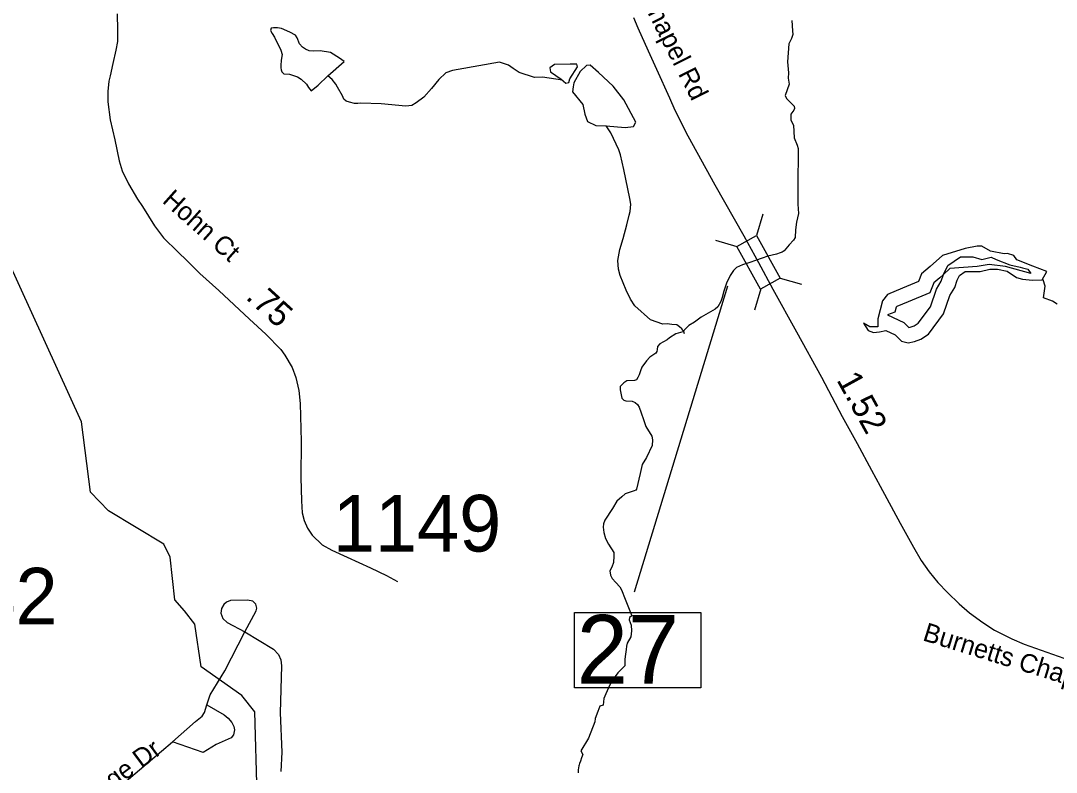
# Model space of a CAD drawing. Extents: x 1662474 to 1856135, y 779280 to 917889.
# Drawn here: x 1740276 to 1745544, y 804253 to 808077 of the extents above; entities that cross this region are included whole.
import ezdxf

# ---------------------------------------------------------------- set-up
doc = ezdxf.new("R2010")
doc.units = 0
for name, color, linetype in [('Cogo Default Point CELL', 7, 'Continuous'), ('Exist Hydrographic Creek Single Shore', 7, 'Continuous'), ('Exist Hydrographic Lake Shore', 7, 'Continuous'), ('Exist Hydrographic Misc Water Feature', 7, 'Continuous'), ('Exist Hydrographic Pond Under 1500 Sq Ft', 7, 'Continuous'), ('Exist Road Non-System Type 51', 7, 'Continuous'), ('Exist Road Non-System Type 51 Label', 7, 'Continuous'), ('Exist Road Secondary Structure Standard Bridge CELL', 7, 'Continuous'), ('Exist Road Secondary Structure Standard Bridge Number Label', 7, 'Continuous'), ('Exist Road Secondary Type 51 Attributed', 7, 'Continuous'), ('Exist Road Secondary Type 51 Label', 7, 'Continuous'), ('Old_Level_44', 7, 'Continuous'), ('Prop DGN Element Guardrail', 7, 'Continuous')]:
    doc.layers.add(name, color=color, linetype=linetype)

msp = doc.modelspace()

# ---------------------------------------------------------------- linework, layer by layer
at = {"layer": 'Exist Hydrographic Creek Single Shore'}
for points in [[(1744198.9, 808077), (1744202, 808024.5), (1744203.4, 808005.9), (1744198.1, 807986.4), (1744183.1, 807958.4), (1744176.2, 807866.8), (1744182.4, 807811.4), (1744181, 807784.3), (1744185.2, 807754.7), (1744164.8, 807696.4), (1744172.1, 807680.7), (1744211.2, 807642.6), (1744212.2, 807630.8), (1744209.1, 807621.9), (1744193.4, 807601.7), (1744194.1, 807572), (1744199.1, 807560.4), (1744206.8, 807545.5), (1744211, 807480.1), (1744225.9, 807444.4), (1744230.6, 807426.1), (1744232, 807351.8), (1744229.6, 807305.3), (1744229, 807256.8), (1744228.8, 807143.9), (1744232.5, 807095.6), (1744222.8, 807051.2), (1744217.8, 807013.5), (1744215.6, 806973.3), (1744207, 806959.9), (1744186.2, 806936.6), (1744168.8, 806916.6), (1744159.5, 806905.6), (1744149.2, 806899.3), (1744139.2, 806895.4), (1744120.4, 806888.3), (1744077.4, 806879.4), (1744048, 806868.3), (1744014.1, 806857.3), (1743985, 806847.4), (1743948, 806835.6), (1743917.5, 806820.6), (1743902.9, 806806.1), (1743885, 806780.9)], [(1743885, 806780.9), (1743866.9, 806741.3), (1743853.2, 806701.1), (1743844.2, 806668.4), (1743837.2, 806648.1), (1743821.8, 806620.8), (1743809.1, 806609), (1743737.5, 806567.8), (1743704.1, 806543.1), (1743675.2, 806525.3), (1743660.2, 806510.6), (1743645.1, 806493.6), (1743608.9, 806483.1), (1743577.1, 806462.8), (1743564, 806452.6), (1743528, 806432.6), (1743515.4, 806419.8), (1743514.4, 806403.2), (1743513, 806393.8), (1743507.8, 806385.9), (1743477.1, 806364.4), (1743460.2, 806345.5), (1743436.1, 806314), (1743428.5, 806295.9), (1743421.5, 806275.9), (1743415.6, 806261), (1743408.4, 806250.5), (1743397.9, 806246.6), (1743358.8, 806244.2), (1743344.2, 806235), (1743325.9, 806215.3), (1743325.4, 806199.3), (1743333.5, 806156.6), (1743344, 806146.6), (1743354, 806143.4), (1743386.9, 806141.6), (1743402.6, 806134.5), (1743414.6, 806123.5), (1743422.5, 806111.1), (1743431.8, 806082.2), (1743444.2, 806048.1), (1743455.6, 806012.2), (1743486.9, 805963.9), (1743489.8, 805944.2), (1743487.9, 805915.1), (1743459, 805854.4), (1743437.8, 805819), (1743427.5, 805773.9), (1743409.1, 805694.1), (1743405.2, 805688.3), (1743396.8, 805685.4), (1743351.6, 805668.9), (1743333.5, 805655.2), (1743308.1, 805631.9), (1743286.5, 805595.4), (1743248.5, 805535.3), (1743240.4, 805516.7), (1743239.6, 805499.6), (1743242.5, 805473.1), (1743250.9, 805442.1), (1743266.1, 805413.5), (1743293.4, 805370.8), (1743294.1, 805352.1), (1743291.8, 805319.8), (1743283.9, 805296.8), (1743272.6, 805277.1), (1743276, 805256.6), (1743285.5, 805238.4), (1743303.1, 805218), (1743323.9, 805196.8), (1743331.8, 805182), (1743351.1, 805133.2), (1743384.8, 805049.2), (1743372.9, 805039.8), (1743371.9, 805028.8), (1743382.4, 805001.2), (1743382.6, 804972.8), (1743380, 804941.9), (1743362.1, 804909.9), (1743357.4, 804894.6), (1743355.4, 804877.8), (1743352.4, 804853.9), (1743349.2, 804827.7), (1743348.8, 804794.4), (1743335.9, 804780.4), (1743314.1, 804759.2), (1743290.8, 804726.4), (1743270.5, 804690.9), (1743242.5, 804628.8), (1743239, 804594.6), (1743222.8, 804588.9), (1743211.8, 804562.6), (1743198.4, 804527.2), (1743196.8, 804509.1), (1743164.8, 804427.2), (1743126.4, 804361.9)], [(1745548.8, 806634), (1745525.3, 806650.1), (1745479.7, 806666.3), (1745482.7, 806689.8), (1745487.1, 806726.5), (1745476.8, 806758.8), (1745472.4, 806758.8)]]:
    msp.add_lwpolyline(points, dxfattribs=at)
at = {"layer": 'Exist Hydrographic Lake Shore'}
msp.add_lwpolyline([(1745472.4, 806758.8), (1745496.6, 806800.7), (1745424.6, 806828.6), (1745343.8, 806860.9), (1745327.7, 806881.5), (1745295.4, 806893.2), (1745279.2, 806890.3), (1745210.2, 806905), (1745166.1, 806930), (1745142.6, 806930), (1745080.9, 806918.2), (1744964.8, 806883), (1744903.1, 806825.7), (1744859.1, 806788.9), (1744842.9, 806749.3), (1744762.1, 806715.5), (1744685.7, 806684.6), (1744660.7, 806652.3), (1744637.2, 806559.8), (1744637.2, 806518.6), (1744596.1, 806518.6), (1744563.8, 806537.7), (1744587.3, 806501), (1744615.2, 806490.7), (1744644.6, 806493.7), (1744676.9, 806501), (1744725.4, 806479), (1744757.7, 806446.7), (1744790, 806437.8), (1744822.3, 806445.2), (1744854.7, 806456.9), (1744894.3, 806481.9), (1744970.7, 806586.2), (1745003, 806678.8), (1745028, 806719.9), (1745039.7, 806756.6), (1745051.5, 806780.1), (1745080.9, 806800.7), (1745120.5, 806800.7), (1745157.3, 806800.7), (1745205.8, 806812.4), (1745245.4, 806812.4), (1745293.9, 806802.2), (1745342.4, 806769.8), (1745371.8, 806761), (1745423.2, 806756.6)], close=True, dxfattribs=at)
msp.add_lwpolyline([(1743126.4, 804361.9), (1743135.4, 804342.9), (1743129.1, 804326.1), (1743123.2, 804308.8), (1743119.4, 804298.3), (1743117, 804291.5), (1743115.1, 804285.4), (1743111.8, 804265), (1743111.2, 804261.3), (1743111.2, 804257.1), (1743111.8, 804250.3)], dxfattribs=at)
at = {"layer": 'Exist Hydrographic Misc Water Feature'}
for points in [[(1741108.7, 805073.6), (1741059.7, 805130.4), (1741036.7, 805347.6), (1741003.7, 805413.9), (1740722.6, 805583.7), (1740631.8, 805677.5), (1740584.6, 806036.2), (1740209.8, 806857.9), (1740175.7, 807656.1), (1740069.7, 807950.5)], [(1743032.6, 807774.8), (1742931.2, 807789.6), (1742889.2, 807788), (1742811.5, 807812.6), (1742781.5, 807832.9), (1742757.8, 807851.1), (1742711.8, 807865.4), (1742501.4, 807829.2), (1742473.3, 807823.4), (1742439.3, 807811.7), (1742403, 807778), (1742366.7, 807732.2), (1742326.3, 807688.6), (1742288, 807658.9), (1742265.8, 807645), (1742235.9, 807641.3), (1742109.8, 807654.3), (1742005.8, 807657.2), (1741991.9, 807655.3), (1741973.8, 807655.5), (1741948, 807661.7), (1741932, 807667.8), (1741919.9, 807677.9), (1741912.3, 807694), (1741888.5, 807738.2), (1741878.7, 807754.2), (1741860.9, 807778.4), (1741838.9, 807796.6)], [(1743652.8, 806483.3), (1743648.7, 806495.4), (1743638.9, 806509.5), (1743627, 806519.6), (1743613.2, 806529.7), (1743589.2, 806531.9), (1743565, 806534.1), (1743543.1, 806532.3), (1743479.3, 806554.8), (1743399.8, 806625.5), (1743378, 806659.7), (1743356.5, 806705.9), (1743324.9, 806780.1), (1743317.3, 806812.2), (1743313.6, 806856.2), (1743324.1, 806912.2), (1743340.7, 806968.1), (1743359.2, 807037.9), (1743371.7, 807087.8), (1743375.8, 807105.8), (1743380.1, 807143.8), (1743374.3, 807171.8), (1743343.6, 807320.1), (1743328.2, 807394.3), (1743318.2, 807420.4), (1743279, 807506.7), (1743254.7, 807542.4)], [(1742571.8, 803153.3), (1742438.7, 803195.4), (1742272.8, 803172.5), (1742154.7, 803122.4), (1742055.7, 803157.2), (1741740.7, 803475.5), (1741503.7, 803969.4), (1741479.7, 804137.2), (1741466.7, 804561), (1741400.7, 804644.3), (1741193.6, 804789.7), (1741161.6, 805007), (1741108.7, 805073.6)]]:
    msp.add_lwpolyline(points, dxfattribs=at)
at = {"layer": 'Exist Hydrographic Pond Under 1500 Sq Ft'}
for points in [[(1741838.9, 807796.6), (1741921.5, 807869.9), (1741897.8, 807886.1), (1741852, 807914.5), (1741800, 807922.9), (1741764.1, 807921.3), (1741744, 807923.4), (1741724.1, 807931.6), (1741710.1, 807941.7), (1741694.4, 807959.9), (1741682.5, 807989.9), (1741674.7, 808004), (1741644.7, 808018.3), (1741602.9, 808036.6), (1741583, 808040.7), (1741562.9, 808041), (1741550.8, 808039), (1741546.9, 808027.1), (1741554.5, 808011), (1741566.4, 807992.9), (1741600, 807926.6), (1741605.8, 807904.5), (1741601.7, 807876.6), (1741599.4, 807848.6), (1741599.2, 807836.6), (1741601.1, 807826.6), (1741605.2, 807816.5), (1741615, 807806.5), (1741642.9, 807804.2), (1741684.9, 807791.9), (1741702.8, 807779.8), (1741730.6, 807753.5), (1741740.5, 807737.4), (1741754.4, 807719.3), (1741788.7, 807749), (1741838.9, 807796.6)], [(1743069.4, 807781.6), (1743109, 807841.9), (1743104.8, 807856.5), (1743071.5, 807856.5), (1742992.4, 807854.4), (1742967.4, 807837.8), (1742971.6, 807817), (1743025.7, 807779.5), (1743048.6, 807758.7), (1743065.3, 807762.9), (1743069.4, 807781.6)], [(1743254.7, 807542.4), (1743350.4, 807534), (1743394.1, 807538.2), (1743404.6, 807561.1), (1743344.2, 807673.4), (1743290.1, 807744.2), (1743215.1, 807812.8), (1743173.5, 807850.3), (1743154.8, 807848.2), (1743121.5, 807819.1), (1743090.3, 807760.8), (1743086.1, 807740), (1743084, 807715), (1743136, 807650.5), (1743146.5, 807600.6), (1743158.9, 807563.2), (1743202.7, 807544.4), (1743254.7, 807542.4)]]:
    msp.add_lwpolyline(points, dxfattribs=at)
at = {"layer": 'Exist Road Non-System Type 51'}
msp.add_line((1740769, 804170.5), (1741047.5, 804408.2), dxfattribs=at)
for points in [[(1741416.5, 804967.1), (1741473.8, 805073.6), (1741476.6, 805087.8), (1741471.4, 805108.8), (1741457.6, 805123.2), (1741430.4, 805129), (1741343.5, 805126.4), (1741323.4, 805119.2), (1741309.1, 805107.5), (1741297.4, 805086.8), (1741294.8, 805062.9), (1741304.6, 805035.2), (1741326.1, 805015.9), (1741416.5, 804967.1)], [(1741223.4, 804595.7), (1741240.6, 804647.1), (1741314.9, 804769.4), (1741416.5, 804967.1)], [(1741416.5, 804967.1), (1741562.6, 804879.4), (1741587.9, 804851.9), (1741599.6, 804824.5), (1741602.1, 804794.9), (1741596.2, 804555.2), (1741604.4, 804355.5), (1741599.6, 804257.6)], [(1741047.5, 804408.2), (1741166.1, 804511.9), (1741199.1, 804539), (1741211, 804557.4), (1741223.4, 804595.7)], [(1741223.4, 804595.7), (1741310.8, 804546.1), (1741331.8, 804527.7), (1741349.4, 804505.9), (1741360.1, 804485.4), (1741364.5, 804468.7), (1741358.5, 804442.9), (1741346.1, 804428.2), (1741270, 804394.1), (1741203.9, 804353.9), (1741164.9, 804367.6), (1741047.5, 804408.2)]]:
    msp.add_lwpolyline(points, dxfattribs=at)
at = {"layer": 'Exist Road Secondary Structure Standard Bridge CELL'}
for p, q in [((1744051.2, 807093.2), (1744020, 806984.4)), ((1743810, 806959.4), (1743918.8, 806928.3)), ((1744139.8, 806767.4), (1744248.6, 806736.3)), ((1744040.8, 806712.5), (1744009.7, 806603.7))]:
    msp.add_line(p, q, dxfattribs=at)
msp.add_lwpolyline([(1744020, 806984.4), (1744140.3, 806767.7), (1744039, 806711.5), (1743918.8, 806928.3)], close=True, dxfattribs=at)
at = {"layer": 'Exist Road Secondary Structure Standard Bridge Number Label'}
msp.add_line((1743872.5, 806726.4), (1743397.3, 805168.6), dxfattribs=at)
msp.add_lwpolyline([(1743092.5, 805065.8), (1743736.6, 805065.8), (1743736.6, 804683.4), (1743092.5, 804683.4)], close=True, dxfattribs=at)
at = {"layer": 'Exist Road Secondary Type 51 Attributed'}
for points in [[(1740767.2, 808111.6), (1740768.2, 808028), (1740768.7, 807971.6), (1740760.7, 807927.3), (1740744.5, 807858.8), (1740730.8, 807796.8), (1740724.9, 807769.7), (1740719.4, 807716.8), (1740719.4, 807664.5), (1740732, 807571.8), (1740754.6, 807471.4), (1740776.8, 807363.4), (1740792.9, 807313), (1740824.1, 807246.6), (1740870.4, 807169), (1740896.2, 807131.2), (1740956.5, 807033.1), (1741001.8, 806971.6), (1741074.7, 806900.4), (1741123.2, 806855.8), (1741187.6, 806791.4), (1741284.3, 806704.8), (1741439.4, 806558.8), (1741523.5, 806482.2), (1741599, 806404.7), (1741620.1, 806374.5), (1741657.4, 806313.1), (1741675.5, 806260.7), (1741691.1, 806196.2), (1741698.2, 806129.8), (1741702.2, 805936.4), (1741700.7, 805753.2), (1741703.7, 805633.3), (1741707.7, 805572.9), (1741717.8, 805533.6), (1741734.9, 805495.4), (1741759.1, 805459.1), (1741810, 805409.8), (1741859.3, 805382.6), (1741936.8, 805348.3), (1742055.7, 805293), (1742137.2, 805254.7), (1742192.6, 805224.5)], [(1743393.2, 808092.4), (1743416.1, 808039.8), (1743468.4, 807923.6), (1743511.2, 807830.9), (1743576, 807685.1), (1743604.6, 807622.1), (1743669.5, 807491.9), (1743808, 807241.9), (1743954.6, 806982), (1744029.1, 806846.1)], [(1744029.1, 806846.1), (1744102, 806711.8), (1744223.1, 806494.1), (1744349.4, 806262.9), (1744455.1, 806063.4), (1744530.6, 805925.9), (1744604.5, 805789.5), (1744648.8, 805708.2), (1744749.6, 805520.7), (1744818.3, 805397.8), (1744857.6, 805331.2), (1744897.7, 805272.3), (1744941, 805219.2), (1744990.2, 805168.2), (1745050.1, 805109.8), (1745103.2, 805064), (1745171.1, 805015.1), (1745230, 804975.5), (1745270.1, 804955.7), (1745318.5, 804932.3), (1745380.8, 804904.1), (1745612.2, 804823.9)]]:
    msp.add_lwpolyline(points, dxfattribs=at)
at = {"layer": 'Old_Level_44'}
for points in [[(1744970.5, 806785.9), (1744992.9, 806830.7), (1745057.2, 806875.7), (1745120.5, 806875.7), (1745164.9, 806862.4), (1745213.4, 806874.1), (1745237.7, 806862), (1745308.2, 806835.6), (1745360.6, 806822.8), (1745371.8, 806819.4), (1745399.3, 806812.8), (1745414.7, 806790.8), (1745285.8, 806826.4), (1745203.5, 806835.9), (1745142.6, 806825.7), (1745003.2, 806816.2), (1744970.5, 806785.9)], [(1744970.3, 806785.7), (1744952.7, 806769.3), (1744921.5, 806743.3), (1744900.6, 806692.1), (1744790.6, 806646.1), (1744732.6, 806622.7), (1744729.6, 806618.8), (1744723.2, 806593.6), (1744684.9, 806579.7), (1744768.8, 806541.6), (1744794.6, 806515.8), (1744801.1, 806517.3), (1744821.5, 806524.7), (1744842.3, 806537.8), (1744903.6, 806621.5), (1744934.8, 806710.9), (1744959.3, 806751.2), (1744970.3, 806785.7)]]:
    msp.add_lwpolyline(points, dxfattribs=at)

# ---------------------------------------------------------------- texts
at = {"layer": 'Cogo Default Point CELL'}
for s, p in [('1149', (1741863.9, 805376.1)), ('1142', (1739607.2, 805005))]:
    msp.add_text(s, height=288, dxfattribs=at).set_placement(p)
at = {"layer": 'Exist Road Non-System Type 51 Label'}
msp.add_text('Turnage Dr', height=95, rotation=36.6, dxfattribs=at).set_placement((1740482.4, 803968))
at = {"layer": 'Exist Road Secondary Structure Standard Bridge Number Label'}
msp.add_text('27', height=350, dxfattribs=at).set_placement((1743105, 804703.2))
at = {"layer": 'Exist Road Secondary Type 51 Label'}
for s, rotation, p in [('Burnetts Chapel Rd', 296.6798, (1743194.3, 808653.2)), ('Hohn Ct', 318.2506, (1740991.5, 807155)), ('Burnetts Chapel Rd', 342.868, (1744860, 804925.4))]:
    msp.add_text(s, height=95, rotation=rotation, dxfattribs=at).set_placement(p)
at = {"layer": 'Prop DGN Element Guardrail'}
for s, rotation, p in [('.75', 317.6922, (1741415.9, 806664.7)), ('1.52', 298.7775, (1744424.2, 806249.5))]:
    msp.add_text(s, height=125, rotation=rotation, dxfattribs=at).set_placement(p)

doc.saveas('drawing.dxf')
